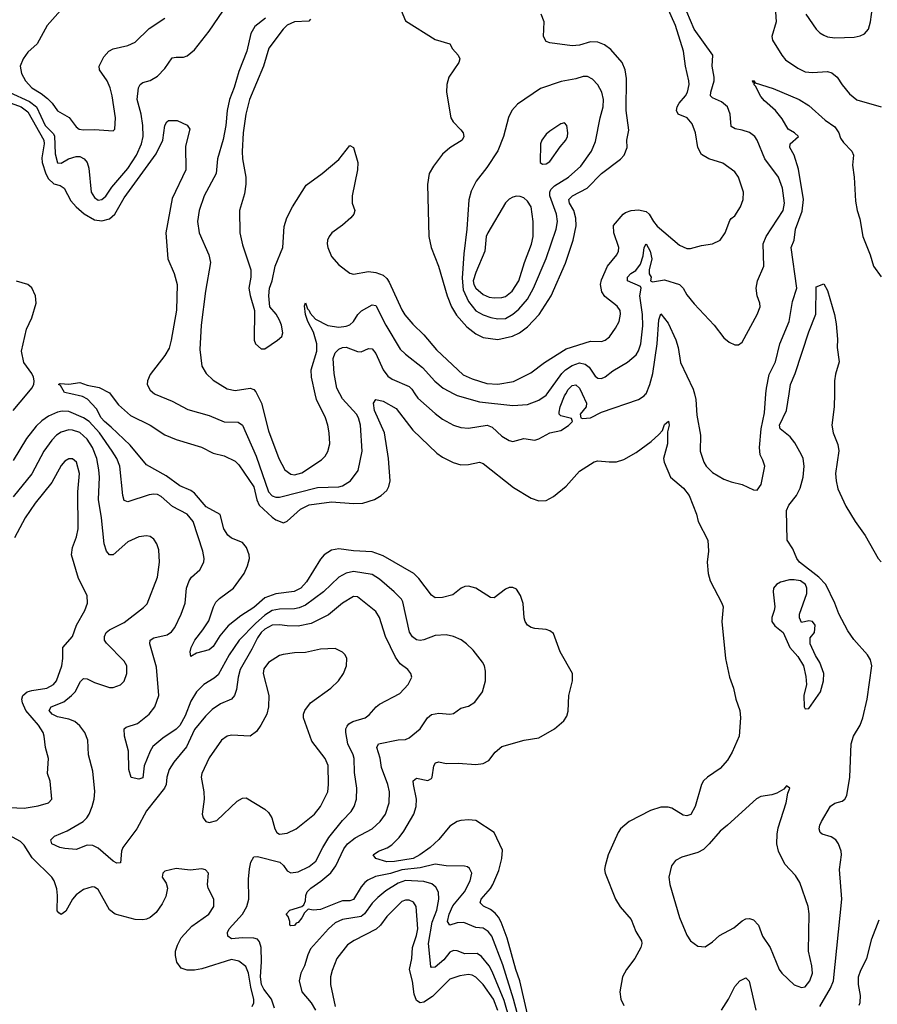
# Model space of a CAD drawing. Header units: inches. Extents: x 1682530 to 1839546, y 640742 to 791647.
# Tile 609 of 656: x 1765345 to 1769980, y 696702 to 702021. Entities that reach past the tile are written whole.
import ezdxf

# ---------------------------------------------------------------- set-up
doc = ezdxf.new("R2010")
doc.units = ezdxf.units.IN
doc.header["$MEASUREMENT"] = 0
doc.layers.add('B7669', color=7, linetype='Continuous')
doc.layers.add('B7760', color=7, linetype='Continuous')

msp = doc.modelspace()

# ---------------------------------------------------------------- linework, layer by layer
at = {"layer": 'B7669', "color": 5}
for points, elevation in [([(1765310.9, 699909.1), (1765386.2, 700000)], 640), ([(1768099.1, 696610), (1768047.7, 696830), (1768025.6, 696890), (1767979.9, 697059.9), (1767946.4, 697146.4), (1767933.2, 697173.2), (1767915.5, 697195.5), (1767890, 697214), (1767852.3, 697232.3), (1767834.5, 697250), (1767839.9, 697270), (1767890, 697327.4), (1767902.4, 697350), (1767935.4, 697424.6), (1767951.4, 697490), (1767954.6, 697534.6), (1767908.7, 697630), (1767810, 697695.3), (1767770, 697699.1), (1767730, 697695.6), (1767708.7, 697690), (1767670, 697663.8), (1767610, 697592.8), (1767563, 697550), (1767508.3, 697510), (1767471.8, 697490), (1767370, 697474.1), (1767330, 697472.1), (1767269.3, 697490), (1767256.2, 697510), (1767283.6, 697530), (1767331.7, 697548.3), (1767356.9, 697563.1), (1767396.2, 697603.8), (1767421.8, 697638.2), (1767476.1, 697730), (1767488.6, 697770), (1767489.9, 697810), (1767472.6, 697890), (1767472.3, 697910), (1767490, 697923.8), (1767550, 697912), (1767570, 697922.4), (1767574.7, 697930), (1767583.1, 697990), (1767593, 698007), (1767610, 698011.6), (1767650, 698002.6), (1767715.2, 698004.8), (1767810, 697997.1), (1767850, 698002.4), (1767880.8, 698019.2), (1767914.9, 698065.1), (1767950, 698094.4), (1768071.6, 698128.4), (1768150, 698142.4), (1768235.1, 698190), (1768286.6, 698233.4), (1768302, 698258), (1768310, 698286), (1768313.5, 698370), (1768332, 698450), (1768332.2, 698490), (1768266.6, 698606.6), (1768230, 698705.7), (1768210, 698720.3), (1768190, 698727.2), (1768130, 698732.3), (1768110, 698737.4), (1768089.7, 698750), (1768077.1, 698770), (1768071.4, 698790), (1768066.7, 698866.7), (1768052.2, 698910), (1768030, 698944), (1768010, 698954.4), (1767990, 698953.8), (1767970, 698945.6), (1767910, 698897.2), (1767890, 698899.8), (1767810, 698950.9), (1767770, 698961.1), (1767750, 698958.9), (1767730.7, 698950), (1767685.4, 698914.6), (1767630, 698900.4), (1767590, 698898.5), (1767570, 698912.8), (1767502, 699002), (1767475.3, 699030), (1767310, 699124.5), (1767250, 699145.9), (1767150, 699152.2), (1767070, 699163), (1767030, 699155.9), (1766990, 699129.8), (1766970, 699106.2), (1766895.5, 698984.5), (1766865.2, 698950), (1766828.5, 698931.5), (1766730, 698920.4), (1766670, 698897.1), (1766610, 698845.4), (1766539.8, 698800.2), (1766472.5, 698747.5), (1766426.6, 698693.4), (1766390, 698635.4), (1766370, 698616.8), (1766301.5, 698598.5), (1766270, 698582), (1766265.8, 698605.8), (1766271.5, 698630), (1766290.9, 698670), (1766335.7, 698724.3), (1766366.7, 698773.3), (1766393, 698850), (1766405.6, 698874.4), (1766425.6, 698894.4), (1766500.6, 698950), (1766559.2, 699030), (1766577.2, 699070), (1766586.9, 699110), (1766585.6, 699130), (1766571.1, 699170), (1766550, 699196.5), (1766490, 699220.2), (1766470, 699236.2), (1766449.2, 699270), (1766427.9, 699347.9), (1766353.3, 699390), (1766290, 699463.4), (1766270, 699478.3), (1766210, 699502.7), (1766137.5, 699557.5), (1766030, 699616.3), (1765942.4, 699722.4), (1765840.1, 699820.1), (1765802.7, 699850), (1765786.1, 699870), (1765759.8, 699919.8), (1765710.9, 699970.9), (1765685.5, 699985.5), (1765621.1, 700000)], 620), ([(1765833.5, 700000), (1765879.7, 699939.7), (1765943.3, 699883.3), (1766050, 699830.2), (1766130, 699778.2), (1766190, 699752.9), (1766328.1, 699711.9), (1766390, 699679.7), (1766450, 699665), (1766510, 699635.5), (1766530, 699616.5), (1766610, 699496.8), (1766627.2, 699427.2), (1766639, 699399), (1766710, 699334.1), (1766730, 699320.1), (1766770, 699303.6), (1766790, 699312.3), (1766863.5, 699376.5), (1766910, 699401), (1767030, 699417.1), (1767150, 699408.2), (1767199.3, 699410), (1767263.5, 699430), (1767298, 699450), (1767330, 699478.3), (1767340.5, 699499.5), (1767346.9, 699530), (1767339, 699650), (1767316.7, 699790), (1767263.4, 699910), (1767257.4, 699950), (1767270, 699968.9), (1767310, 699960.1), (1767380, 699920), (1767470, 699804.4), (1767600.3, 699680.3), (1767630, 699657.6), (1767688.2, 699628.2), (1767730, 699616.9), (1767770, 699618.6), (1767830, 699631.6), (1767850, 699623.7), (1768014.3, 699494.3), (1768110, 699436), (1768150, 699422.4), (1768190, 699423.6), (1768230, 699444.6), (1768299.1, 699500.9), (1768370, 699582.4), (1768450, 699633), (1768470, 699638), (1768530, 699631.8), (1768570, 699632.9), (1768610, 699645.8), (1768677.4, 699682.6), (1768757.2, 699742.8), (1768799.2, 699780.8), (1768818.4, 699801.6), (1768830, 699834), (1768852, 699852), (1768855.3, 699830), (1768845.8, 699794.2), (1768845.8, 699730), (1768824.2, 699650), (1768827.2, 699630), (1768862.2, 699550), (1768931.9, 699490), (1768962.7, 699450), (1769002.3, 699350), (1769012.4, 699310), (1769064.6, 699210), (1769067.9, 699150), (1769061.2, 699090), (1769066.4, 699030), (1769076.2, 698990), (1769140.2, 698870), (1769146.9, 698850), (1769139.7, 698770), (1769158.6, 698570), (1769180.2, 698470), (1769202.2, 698410), (1769215.9, 698350), (1769236.6, 698290), (1769239.8, 698250), (1769233, 698150), (1769196.4, 698063.6), (1769170, 698021.7), (1769130, 697975.4), (1769062, 697930), (1769040.9, 697910), (1769029.1, 697890), (1768995.5, 697770), (1768971.8, 697728.2), (1768950, 697720.4), (1768930, 697724.1), (1768870, 697762.4), (1768850, 697767.2), (1768810, 697766.5), (1768754.9, 697750), (1768638.7, 697690), (1768592.9, 697650), (1768579.6, 697630), (1768525.3, 697510), (1768508.5, 697450), (1768505.3, 697430), (1768508.7, 697410), (1768565.7, 697270), (1768590, 697228.4), (1768650, 697160.4), (1768675.6, 697095.6), (1768704.9, 697044.9), (1768706.5, 697030), (1768701.3, 697010), (1768669.1, 696950), (1768624.6, 696890), (1768602.8, 696850), (1768589.2, 696770), (1768594, 696730), (1768610, 696695.5)], 620), ([(1766074.1, 700000), (1766077.4, 699997.4), (1766170, 699959.6), (1766254.6, 699914.6), (1766370, 699882.8), (1766450, 699848.1), (1766526.5, 699846.5), (1766550, 699830.2), (1766623.1, 699663.1), (1766689.6, 699470), (1766710, 699448.9), (1766730, 699442.5), (1766750, 699442.2), (1766954.6, 699494.6), (1767070, 699498.3), (1767090, 699503.4), (1767132.5, 699530), (1767173.7, 699586.3), (1767195.8, 699690), (1767187.6, 699830), (1767176.7, 699870), (1767166.1, 699890), (1767090, 699972.2), (1767075.1, 700000)], 640), ([(1766626.7, 700000), (1766651.9, 699950), (1766690, 699799.3), (1766745.1, 699650), (1766779, 699590), (1766810, 699566.5), (1766830, 699562.7), (1766870, 699573), (1766975.8, 699644.2), (1766995.9, 699664.1), (1767011.3, 699688.7), (1767021.2, 699730), (1767018.2, 699790), (1767011, 699830), (1766997.2, 699870), (1766949.2, 699969.2), (1766942.4, 700000)], 660), ([(1767481.4, 700000), (1767496.6, 699976.6), (1767590, 699893.6), (1767630, 699862.8), (1767690, 699831.3), (1767730, 699817.8), (1767770, 699814.3), (1767870.8, 699830.8), (1767899.4, 699819.4), (1767950, 699771.4), (1767990, 699748.2), (1768010, 699742.2), (1768070, 699757.8), (1768129.8, 699750.2), (1768150, 699756.9), (1768209.6, 699790), (1768270, 699802.5), (1768311.5, 699828.5), (1768332, 699850), (1768327.3, 699867.3), (1768270, 699880.7), (1768260.7, 699890), (1768260.5, 699900.5), (1768266.1, 699930), (1768290, 699988.7), (1768296.4, 700000)], 640), ([(1767692, 700000), (1767710, 699990.7), (1767830, 699956.8), (1768010, 699937.8), (1768090, 699942.4), (1768150, 699965), (1768190, 699992.2), (1768195.7, 700000)], 660), ([(1768384.9, 700000), (1768408.7, 699950), (1768407, 699930), (1768373.4, 699890), (1768377.1, 699870), (1768387.1, 699867.1), (1768430, 699870.1), (1768490, 699901.7), (1768689.8, 699970.2), (1768720.5, 699990), (1768729.6, 700000)], 640), ([(1768991.7, 700000), (1768999.5, 699970), (1769004.6, 699884.6), (1769023.9, 699776.1), (1769023.1, 699690), (1769041.6, 699630), (1769054.4, 699610), (1769090, 699575.8), (1769150, 699539.5), (1769190, 699523.7), (1769250.4, 699510.4), (1769310, 699480.7), (1769330, 699478.8), (1769352.8, 699510), (1769371.8, 699610), (1769362, 699642), (1769346.3, 699670), (1769343.1, 699710), (1769351.7, 699810), (1769370, 699898), (1769377.9, 700000)], 640), ([(1769668.7, 696690), (1769726.5, 696790), (1769742.8, 696830), (1769787.5, 697270), (1769776, 697430), (1769785.8, 697510), (1769784.2, 697530), (1769770.7, 697570), (1769756.4, 697590), (1769730, 697607.1), (1769681.8, 697621.8), (1769670.9, 697630.9), (1769666, 697650), (1769668.7, 697670), (1769678.4, 697690), (1769727.5, 697772.5), (1769750, 697788.4), (1769790, 697798.9), (1769804.2, 697810), (1769814.5, 697830), (1769831.9, 697930), (1769839.3, 698110), (1769851.1, 698150), (1769887.4, 698210), (1769900.9, 698250), (1769925.3, 698350), (1769949.7, 698530), (1769942.7, 698562.7), (1769926.9, 698590), (1769853.6, 698673.6), (1769819.8, 698719.8), (1769771.6, 698811.6), (1769750.9, 698870), (1769701.3, 698970), (1769664.5, 699010), (1769559.9, 699090), (1769545, 699110), (1769522.6, 699162.6), (1769493.2, 699210), (1769489.9, 699370.1), (1769501, 699399), (1769542.7, 699450), (1769562.8, 699490), (1769579.1, 699550), (1769584.3, 699610), (1769578.5, 699650), (1769571, 699670), (1769534.8, 699734.8), (1769508.3, 699768.3), (1769455, 699810), (1769452.1, 699830), (1769489.8, 699910), (1769503.4, 700000)], 620), ([(1769748.1, 700000), (1769746.9, 699930), (1769734, 699830), (1769741.5, 699790), (1769766, 699726), (1769772.2, 699692.2), (1769754.5, 699570), (1769757.2, 699530), (1769767.3, 699487.3), (1769810, 699393.4), (1769861.1, 699310), (1769914.6, 699234.6), (1769985, 699110), (1770000, 699092.4)], 620), ([(1768046.4, 696610), (1768014.7, 696730), (1767955.3, 696915.3), (1767896.5, 697070), (1767876.1, 697096.1), (1767850, 697113), (1767810, 697117.8), (1767744.8, 697144.8), (1767710, 697142.5), (1767669.9, 697129.9), (1767656.8, 697150), (1767666.3, 697190), (1767686, 697234), (1767748.5, 697310), (1767779.8, 697370), (1767788.3, 697410), (1767776.6, 697436.6), (1767765.1, 697445.1), (1767748.4, 697448.4), (1767650, 697450.7), (1767590, 697459.9), (1767510, 697438.9), (1767410, 697429.4), (1767350, 697409.3), (1767267.7, 697392.3), (1767227.1, 697372.9), (1767210, 697360.9), (1767190, 697337.3), (1767150, 697268), (1767130, 697261), (1767090, 697260.8), (1767070, 697254.9), (1766970, 697214), (1766931.7, 697211.7), (1766904.5, 697215.5), (1766883.5, 697196.5), (1766870, 697169), (1766850, 697144), (1766839.6, 697140.4), (1766830, 697128.7), (1766810, 697126), (1766806, 697130), (1766806, 697150), (1766796.4, 697176.4), (1766786, 697190), (1766806, 697210), (1766869.1, 697230.9), (1766880.4, 697239.6), (1766890, 697262), (1766891.1, 697290), (1766899.6, 697310), (1766919.5, 697330), (1766973.2, 697366.8), (1767027.3, 697412.7), (1767054, 697450), (1767097, 697543), (1767116.1, 697570), (1767158.1, 697601.9), (1767250.8, 697650), (1767292.5, 697690), (1767322.5, 697730), (1767342, 697790), (1767342.9, 697850), (1767333.9, 697890), (1767300.7, 697980.7), (1767292.4, 698032.4), (1767276, 698090), (1767283.6, 698110), (1767390, 698130.2), (1767430, 698133.1), (1767450, 698141.1), (1767509, 698191), (1767548.3, 698250), (1767570, 698268.7), (1767610, 698275.8), (1767670, 698270.4), (1767690, 698272.7), (1767730, 698302.4), (1767770, 698312.4), (1767805.6, 698334.4), (1767846.6, 698390), (1767863, 698450), (1767862, 698502), (1767857, 698530), (1767846.6, 698550), (1767795.3, 698615.3), (1767760.5, 698650), (1767730.5, 698670.5), (1767689.9, 698689.9), (1767650, 698697.7), (1767590, 698694.6), (1767530, 698671.4), (1767510, 698667.7), (1767490, 698670.7), (1767467.6, 698687.6), (1767452.2, 698712.2), (1767415.5, 698875.5), (1767407.7, 698890), (1767368.7, 698930), (1767290, 698998.2), (1767250, 699023.7), (1767150, 699039.5), (1767110, 699031.4), (1767070, 699009.8), (1766986.2, 698930), (1766890, 698858.8), (1766856.4, 698843.6), (1766830, 698838.1), (1766750, 698836.3), (1766710, 698829.9), (1766670, 698805.2), (1766620.4, 698759.6), (1766530.6, 698670), (1766477.5, 698590), (1766417.7, 698482.3), (1766396.7, 698463.3), (1766340.7, 698430), (1766300.5, 698390), (1766270, 698340.4), (1766239.9, 698260.1), (1766210, 698209), (1766190, 698188.5), (1766119.4, 698140.6), (1766065.6, 698094.4), (1766049.5, 698070), (1766018.3, 697990), (1766010, 697925.2), (1765990, 697918.7), (1765947.8, 697927.8), (1765935.1, 697970), (1765934, 698070), (1765911.9, 698150), (1765909.6, 698190), (1765921.4, 698198.6), (1765981.6, 698218.4), (1766045.8, 698270), (1766074.7, 698310), (1766097.3, 698370), (1766084.2, 698524.2), (1766048.9, 698650), (1766049.7, 698670), (1766070, 698681.6), (1766142.3, 698697.7), (1766165, 698715), (1766183, 698737), (1766217, 698810), (1766238.6, 698870), (1766246.8, 698950), (1766260.4, 698990), (1766274.3, 699010), (1766319.1, 699050), (1766339.8, 699090), (1766342, 699110), (1766334.5, 699150), (1766282.2, 699310), (1766250, 699349.8), (1766170.9, 699390.9), (1766110, 699445.8), (1766090, 699455.7), (1766070, 699458.5), (1766045.2, 699454.8), (1765930, 699416), (1765910, 699423.6), (1765902.3, 699450), (1765886.2, 699610), (1765869.9, 699650), (1765845.6, 699690), (1765777.2, 699790), (1765720.1, 699850), (1765690, 699870.9), (1765610, 699904.1), (1765574.1, 699905.9), (1765550, 699900.7), (1765501.3, 699878.7), (1765465.5, 699854.5), (1765435.1, 699824.9), (1765381.2, 699758.8), (1765310, 699640.4)], 640), ([(1766722, 696682), (1766705.6, 696730), (1766664.5, 696784.5), (1766652.5, 696810), (1766646.5, 696850), (1766652.4, 696932.4), (1766650, 697008.7), (1766640.7, 697040.7), (1766630, 697054), (1766610, 697059.4), (1766550, 697060.6), (1766490, 697055.3), (1766469.8, 697070), (1766467.4, 697090), (1766477, 697110), (1766548.7, 697190), (1766573.1, 697230), (1766582.8, 697270), (1766581.7, 697378.3), (1766586.4, 697433.6), (1766594.7, 697470), (1766610, 697498.4), (1766630, 697501.5), (1766750.2, 697470.2), (1766770, 697452.4), (1766790, 697423.7), (1766810, 697411.7), (1766850, 697418.8), (1766910, 697447.1), (1766945.1, 697474.9), (1766982.7, 697550), (1767016.4, 697603.6), (1767090, 697695.9), (1767136.7, 697743.3), (1767152.7, 697770), (1767165.5, 697810), (1767167.4, 697870), (1767154.4, 697954.4), (1767152.1, 698030), (1767147.2, 698050), (1767118.8, 698110), (1767107.4, 698170), (1767108.2, 698190), (1767114.8, 698205.2), (1767123.4, 698216.6), (1767144.7, 698230), (1767211.6, 698250), (1767233.5, 698266.5), (1767271.1, 698310), (1767290, 698323.2), (1767399.6, 698380.4), (1767444.2, 698430), (1767464.5, 698470), (1767459.5, 698490), (1767442, 698510), (1767401.8, 698541.8), (1767376.9, 698576.9), (1767322.9, 698690), (1767290, 698791.3), (1767270, 698823.5), (1767170, 698902.7), (1767150, 698905.3), (1767090, 698868.8), (1767014.1, 698805.9), (1766920, 698760), (1766850, 698745.2), (1766790, 698745.9), (1766750, 698752.6), (1766710, 698751.2), (1766670, 698729.4), (1766650, 698710.8), (1766630, 698682.5), (1766600.1, 698619.9), (1766536.3, 698510), (1766525.4, 698470), (1766516.3, 698403.7), (1766505.2, 698370), (1766489.5, 698350.5), (1766430, 698325.7), (1766385.9, 698294.1), (1766350, 698259.5), (1766290, 698187), (1766247, 698093), (1766178.8, 698010), (1766153.7, 697970), (1766140.6, 697930), (1766137, 697890), (1766128.2, 697870), (1766030, 697747.2), (1765977.6, 697650), (1765903, 697550), (1765896, 697530), (1765890, 697467.3), (1765870, 697464.4), (1765850, 697474.7), (1765770, 697546), (1765740, 697560), (1765710, 697561.2), (1765650, 697538), (1765590, 697543.1), (1765562.7, 697550), (1765518.7, 697570), (1765513.3, 697590), (1765533.6, 697610), (1765601, 697639), (1765687.4, 697690), (1765707.9, 697710), (1765721, 697730), (1765737.3, 697770), (1765747.3, 697810), (1765751.4, 697851.4), (1765741.3, 697961.3), (1765717.8, 698050), (1765714.2, 698130), (1765697.1, 698170), (1765670, 698207.4), (1765643.5, 698230), (1765610, 698242.7), (1765550, 698254.9), (1765520.3, 698270), (1765503.8, 698290), (1765515.8, 698310), (1765583.2, 698336.8), (1765626, 698370), (1765645.4, 698390), (1765673.5, 698446.5), (1765690, 698462.6), (1765710, 698460.3), (1765750, 698440.9), (1765830, 698414.4), (1765850, 698414.4), (1765890, 698428.4), (1765910, 698447.7), (1765924.7, 698490), (1765925.1, 698530), (1765910, 698556.3), (1765813.6, 698653.6), (1765803.1, 698670), (1765802.8, 698690), (1765813.3, 698710), (1765830, 698725.8), (1765910, 698764.5), (1766015, 698845), (1766033.9, 698866.1), (1766089.9, 699010.1), (1766100.2, 699090), (1766096.4, 699156.4), (1766087.2, 699190), (1766070, 699215.6), (1766050, 699229.7), (1766030, 699232.2), (1765990, 699226.6), (1765930, 699201.1), (1765850, 699129.7), (1765830, 699129.6), (1765814, 699150), (1765801.8, 699190), (1765788.1, 699330), (1765770.5, 699430), (1765775.9, 699550), (1765773.8, 699590), (1765762.8, 699650), (1765738.5, 699710), (1765710, 699755.2), (1765670, 699791.6), (1765630, 699804.3), (1765610, 699804.7), (1765570, 699793.4), (1765544.1, 699775.9), (1765518.3, 699750), (1765476.6, 699690), (1765410, 699568.7), (1765310, 699442.8)], 660), ([(1765290, 697765.8), (1765370, 697762.5), (1765445.8, 697774.2), (1765501.2, 697790), (1765518.4, 697810), (1765510, 697908), (1765494.7, 697950), (1765501.7, 698030), (1765485.3, 698090), (1765478.4, 698150), (1765471.6, 698170), (1765446.5, 698210), (1765379.1, 698290), (1765360.1, 698330), (1765356.6, 698350), (1765362.7, 698370), (1765386, 698390), (1765410, 698398.1), (1765491.6, 698410), (1765528.5, 698430), (1765543.7, 698450), (1765572.8, 698530), (1765578.7, 698570), (1765578.5, 698630), (1765631.1, 698688.9), (1765652.8, 698750), (1765698, 698830), (1765711.8, 698870), (1765709.8, 698910), (1765662.6, 699002.6), (1765624.4, 699130), (1765630.6, 699169.4), (1765652.6, 699227.4), (1765661.5, 699270), (1765659.9, 699470), (1765668.1, 699570), (1765651.9, 699630), (1765630, 699648), (1765610, 699648), (1765590, 699635.8), (1765570, 699612.8), (1765518.2, 699521.8), (1765428.1, 699410), (1765375.4, 699330), (1765318, 699222)], 680), ([(1766601.1, 696690), (1766609.9, 696710), (1766610.9, 696729.1), (1766594.3, 696794.3), (1766581.8, 696870), (1766566.6, 696906.6), (1766530, 696935.8), (1766490, 696943.7), (1766330, 696893.8), (1766290, 696887.2), (1766250, 696887), (1766218.2, 696898.2), (1766194.2, 696930), (1766186.5, 696966.5), (1766187.6, 696990), (1766197.4, 697022.6), (1766218.7, 697061.3), (1766276, 697124), (1766366.6, 697190), (1766394, 697230), (1766394.5, 697270), (1766363.7, 697330), (1766360.9, 697350), (1766365.2, 697410), (1766350, 697429), (1766330, 697434.5), (1766267, 697427), (1766190, 697435.3), (1766130, 697422), (1766118, 697410), (1766116, 697390), (1766136.8, 697356.8), (1766144.9, 697330), (1766134.6, 697285.4), (1766115.3, 697244.7), (1766082.2, 697197.8), (1766050, 697171.1), (1766030, 697161.7), (1766010, 697158.3), (1765970, 697161.3), (1765862, 697190), (1765830, 697212.3), (1765770, 697322.4), (1765750, 697335.4), (1765736.6, 697336.6), (1765690, 697322.2), (1765650, 697294.5), (1765630.1, 697269.9), (1765594.6, 697205.4), (1765570, 697187.8), (1765556.2, 697196.2), (1765547.9, 697207.9), (1765549.9, 697290), (1765545.7, 697325.7), (1765532.2, 697370), (1765518.4, 697390), (1765412.7, 697492.7), (1765370, 697561.4), (1765350, 697581.5), (1765221.7, 697650)], 680), ([(1768024.5, 696510), (1767962.5, 696722.5), (1767899.2, 696879.2), (1767882.4, 696910), (1767840.6, 696960.6), (1767816.7, 696976.7), (1767750, 696975.4), (1767710, 696990.7), (1767690, 696992.5), (1767670, 696984.1), (1767636.6, 696943.4), (1767590, 696902.3), (1767570, 696900.5), (1767566.5, 696906.5), (1767554.1, 697030), (1767574.2, 697145.8), (1767599.1, 697210), (1767610.4, 697270), (1767608.7, 697308.7), (1767594.5, 697334.5), (1767572.8, 697352.8), (1767530, 697365.2), (1767430, 697370.7), (1767390, 697357), (1767324.8, 697315.2), (1767280.4, 697279.6), (1767250.5, 697249.5), (1767208.6, 697191.4), (1767190, 697176.5), (1767090, 697159.9), (1767050, 697142.3), (1767014.2, 697110), (1766917.2, 697002.8), (1766901.7, 696970), (1766883.5, 696910), (1766864.3, 696870), (1766856, 696830), (1766870.6, 696770.6), (1766920.2, 696710), (1766943.5, 696670)], 660), ([(1767930, 696668.8), (1767906.1, 696730), (1767850, 696808.5), (1767810, 696849.1), (1767790, 696859.9), (1767770, 696863.6), (1767723.6, 696856.4), (1767670, 696837.5), (1767576, 696744), (1767530, 696714.8), (1767510, 696709.8), (1767490, 696722.7), (1767477.1, 696757.1), (1767467.8, 696827.8), (1767451.5, 696890), (1767464.1, 696950), (1767468.4, 697010), (1767490, 697074.4), (1767496, 697110), (1767487.8, 697230), (1767473.8, 697253.8), (1767450, 697264.6), (1767430, 697265), (1767410, 697257), (1767330, 697176.2), (1767295, 697130), (1767272.2, 697107.8), (1767153.2, 697046.8), (1767116.9, 697023.1), (1767059.7, 696950), (1767034.3, 696885.7), (1767025.7, 696850), (1767024, 696810), (1767049.6, 696690)], 680), ([(1769881.5, 696698.5), (1769887.2, 696712.8), (1769889, 696750), (1769877.6, 696810), (1769877.8, 696850), (1769890, 696886.7), (1769923.5, 696950), (1769950, 697056), (1769990, 697158.8)], 580), ([(1769138.7, 696670), (1769176.1, 696730), (1769210, 696799.3), (1769236.2, 696830), (1769270, 696844.9), (1769287.9, 696827.9), (1769322.6, 696670)], 620)]:
    msp.add_lwpolyline(points, dxfattribs=dict(at, elevation=elevation))
for points, elevation in [([(1769530, 698996), (1769505.5, 698994.5), (1769457.4, 698982.6), (1769434.8, 698970), (1769419.1, 698950), (1769416.3, 698930), (1769425.3, 698850), (1769423.1, 698830), (1769409.1, 698790.9), (1769409, 698770), (1769426.1, 698746.1), (1769470.4, 698710), (1769506.8, 698630), (1769550, 698581), (1769580.5, 698530), (1769593.8, 698473.8), (1769597.1, 698430), (1769582.4, 698370), (1769584.9, 698310), (1769590, 698298), (1769610, 698301), (1769672, 698390), (1769689.3, 698450), (1769691.6, 698490), (1769670, 698548.7), (1769645.8, 698585.8), (1769617, 698650), (1769617.5, 698682.5), (1769639.7, 698710), (1769644.5, 698750), (1769630, 698769.7), (1769610, 698774.3), (1769570, 698764), (1769559.6, 698790), (1769559.6, 698810), (1769599.4, 698920.6), (1769599.5, 698950), (1769592.5, 698970), (1769565.1, 698990)], 640), ([(1767050, 698624.7), (1766970, 698620.4), (1766890, 698602.7), (1766830, 698600.4), (1766768.9, 698591.1), (1766750, 698586.3), (1766690, 698548.1), (1766664.8, 698515.2), (1766660.9, 698490), (1766692, 698370), (1766690.4, 698310), (1766680.3, 698270), (1766649.2, 698210.8), (1766624.4, 698175.6), (1766590, 698151.6), (1766490, 698156.3), (1766466.8, 698150), (1766435.5, 698130), (1766370, 698034.5), (1766330.3, 697950), (1766326.7, 697930), (1766340.3, 697850), (1766342.4, 697810), (1766330.8, 697730), (1766336, 697710), (1766350.7, 697690.7), (1766370, 697684), (1766410, 697695.5), (1766520.3, 697799.7), (1766550, 697815.8), (1766570, 697817.1), (1766670, 697756.9), (1766690, 697738), (1766707.1, 697710), (1766723.5, 697650), (1766734, 697630), (1766750, 697620.7), (1766790, 697627.5), (1766838.5, 697650), (1766938.5, 697730), (1766971.6, 697770), (1767009.8, 697850), (1767014, 697890), (1767012.8, 697992.8), (1766995.8, 698030), (1766923.8, 698123.8), (1766879.5, 698250), (1766879.5, 698270), (1766886.6, 698290), (1766917, 698330), (1767027.3, 698410), (1767067.6, 698450), (1767095.6, 698490), (1767111.6, 698530), (1767113, 698570), (1767103.6, 698590), (1767090, 698605.1)], 680), ([(1769490, 697882), (1769474.8, 697865.2), (1769436.4, 697843.6), (1769410, 697834.5), (1769350, 697825.1), (1769327.7, 697812.3), (1769170.4, 697670), (1769130, 697638.5), (1769071.7, 697568.3), (1769041.1, 697538.9), (1769010, 697521.8), (1768923.2, 697496.8), (1768890, 697479.5), (1768868.2, 697450), (1768852.4, 697390), (1768858.7, 697350), (1768911.2, 697171.2), (1768950, 697076), (1768970, 697046), (1769010, 697016), (1769050, 697013.4), (1769090, 697040.3), (1769126.5, 697073.5), (1769203.9, 697116.1), (1769250, 697153.4), (1769270, 697164.2), (1769290, 697165.7), (1769310, 697158), (1769338, 697130), (1769360.3, 697070), (1769400.9, 697010), (1769448.9, 696890), (1769463.1, 696870), (1769530, 696808.4), (1769570, 696792.7), (1769590, 696797.1), (1769616, 696830), (1769629.7, 696870), (1769625.6, 696910), (1769607.7, 696990), (1769610.9, 697190.9), (1769606.9, 697230), (1769560.6, 697360.6), (1769537.3, 697397.3), (1769479.4, 697459.4), (1769445.1, 697530), (1769437.2, 697570), (1769438.4, 697621.6), (1769444.4, 697655.6), (1769487, 697790), (1769496.5, 697843.5), (1769508, 697870)], 640)]:
    msp.add_lwpolyline(points, close=True, dxfattribs=dict(at, elevation=elevation))
at = {"layer": 'B7760', "color": 5}
for points, elevation in [([(1765288.4, 701630), (1765398.5, 701578.5), (1765435.7, 701550), (1765483.6, 701450), (1765526.9, 701406.9), (1765533.9, 701393.9), (1765536.1, 701296.1), (1765550, 701247.9), (1765570, 701246.2), (1765609.9, 701270.1), (1765650, 701282.2), (1765670, 701281.5), (1765693.8, 701270), (1765709.5, 701249.5), (1765719, 701219), (1765732.3, 701090), (1765750, 701059.6), (1765770, 701045.8), (1765790, 701049.3), (1765810, 701067.3), (1765843.5, 701116.5), (1765930, 701218), (1765977.4, 701290), (1766004.3, 701350), (1766012.5, 701390), (1766011.4, 701450), (1766001.6, 701510), (1765980.2, 701590), (1765987.8, 701652.2), (1765996.9, 701670), (1766010, 701681.1), (1766050, 701691.7), (1766090, 701715.3), (1766130, 701757.6), (1766170, 701814), (1766190, 701818.9), (1766230, 701817.8), (1766250, 701825.3), (1766290, 701857.3), (1766370, 701958.4), (1766470, 702106)], 660), ([(1766916.3, 702023.7), (1766907.3, 702012.7), (1766830.1, 702009.9), (1766790, 701991.9), (1766768.3, 701970), (1766692.4, 701867.6), (1766662.5, 701770), (1766587.5, 701590), (1766567.1, 701510), (1766552.5, 701410), (1766548.3, 701308.3), (1766549.5, 701269.5), (1766567.8, 701170), (1766567.7, 701132.3), (1766560.2, 701079.8), (1766533.4, 700990), (1766534.7, 700870), (1766550, 700804), (1766593.8, 700670), (1766594.6, 700630), (1766584.2, 700570), (1766590.4, 700530.4), (1766614.8, 700450), (1766612.7, 700290), (1766619.1, 700270), (1766650, 700243), (1766670, 700243.8), (1766739, 700290), (1766761.2, 700310), (1766766.6, 700330), (1766760.5, 700370), (1766750, 700397.2), (1766731.2, 700430), (1766697.6, 700470), (1766691, 700530), (1766696, 700570), (1766710, 700610.8), (1766725.8, 700690), (1766768, 700790), (1766775.3, 700904.7), (1766788.8, 700951.2), (1766819.4, 701010), (1766892.5, 701127.5), (1766979.6, 701190), (1767070, 701264.9), (1767130, 701340.7), (1767150, 701330.8), (1767172.6, 701250), (1767170.8, 701210), (1767141.2, 701070), (1767142.3, 701030), (1767157, 700990), (1767151.7, 700970), (1767135.3, 700950), (1767090, 700910.8), (1767032.9, 700870), (1767016.9, 700850), (1767008.8, 700830), (1767007.6, 700810), (1767010.2, 700790), (1767030, 700741.1), (1767070, 700697.4), (1767130, 700652.2), (1767150, 700647.2), (1767230, 700660.7), (1767270, 700656), (1767310, 700641), (1767330, 700622.2), (1767342.6, 700602.6), (1767410, 700453.7), (1767426.4, 700426.4), (1767470, 700376.1), (1767530, 700319.3), (1767597.5, 700237.5), (1767742.7, 700102.7), (1767790, 700080.4), (1767870, 700056.2), (1767930, 700051.6), (1768013.6, 700066.4), (1768106.7, 700113.3), (1768181.8, 700170), (1768297.6, 700242.4), (1768430, 700285.2), (1768490, 700282.4), (1768510, 700289.1), (1768532.2, 700307.8), (1768565.8, 700354.2), (1768584, 700390), (1768592.2, 700430), (1768589.8, 700449.8), (1768574, 700474), (1768506.5, 700526.5), (1768490.4, 700550.4), (1768483.6, 700590), (1768490, 700616.5), (1768522.4, 700690), (1768572.8, 700750), (1768582, 700770), (1768583.4, 700790), (1768555.4, 700870), (1768554.6, 700910), (1768605.8, 700970), (1768619.8, 700980.2), (1768649.5, 700990.5), (1768690, 700994.1), (1768730, 700985.6), (1768747.3, 700970), (1768770.1, 700930), (1768790, 700906.4), (1768910, 700802.3), (1768950, 700785.3), (1768970, 700784.9), (1769030, 700801.1), (1769090, 700810.4), (1769130, 700830.4), (1769158, 700870), (1769183.3, 700936.7), (1769190, 700947.3), (1769210, 700962), (1769240.5, 701010), (1769255.4, 701050), (1769256, 701090), (1769229.8, 701169.8), (1769210, 701199.7), (1769145.4, 701245.4), (1769070, 701268.9), (1769030, 701293.5), (1769010.7, 701330), (1768996.5, 701410), (1768979, 701459), (1768952.2, 701490), (1768904, 701510), (1768893.8, 701530), (1768898.1, 701550), (1768909.9, 701570), (1768944.1, 701610), (1768954.6, 701630), (1768963.2, 701670), (1768962.2, 701690), (1768943.9, 701770), (1768933.4, 701850), (1768889.3, 701990), (1768836, 702110)], 680), ([(1768195.7, 700000), (1768275.6, 700110), (1768295.2, 700130), (1768330, 700153.8), (1768370, 700167.3), (1768400.9, 700160.9), (1768423.5, 700143.5), (1768455.4, 700095.4), (1768470, 700084.3), (1768490, 700083), (1768510, 700091.8), (1768550, 700124.5), (1768630, 700170.2), (1768676.8, 700210), (1768690, 700232.2), (1768701.5, 700270), (1768712.8, 700367.2), (1768711.2, 700428.8), (1768697, 700530), (1768704, 700570), (1768699.3, 700579.3), (1768630, 700609.7), (1768629.7, 700629.7), (1768647, 700650), (1768674.3, 700665.7), (1768700.1, 700699.9), (1768714.7, 700745.3), (1768720.5, 700790), (1768730, 700810.3), (1768752.9, 700770), (1768762, 700730), (1768746.8, 700670), (1768747.3, 700647.3), (1768758, 700630), (1768754, 700610), (1768764.7, 700604.7), (1768830, 700616.4), (1768910.3, 700590), (1768930.8, 700570.8), (1768950, 700535.3), (1768990, 700485.7), (1769098.4, 700370), (1769150, 700302.8), (1769179.1, 700279.1), (1769210, 700264), (1769230, 700264.9), (1769250, 700279.1), (1769331.2, 700428.8), (1769346, 700470), (1769345.8, 700490), (1769330.8, 700530), (1769325.6, 700570), (1769332.8, 700610), (1769367.2, 700690), (1769362.9, 700810), (1769378.5, 700850), (1769470.7, 700990), (1769477.7, 701030), (1769468.1, 701110), (1769446, 701170), (1769372.9, 701270), (1769329.8, 701370), (1769317.2, 701390), (1769290, 701411.9), (1769250, 701425), (1769211.4, 701431.4), (1769190, 701444.2), (1769184.2, 701510), (1769169.8, 701549.8), (1769138, 701578), (1769090, 701598.7), (1769078.7, 701610), (1769079.9, 701630), (1769098.8, 701690), (1769099.1, 701710), (1769087.3, 701770), (1769090.6, 701830), (1768990.4, 701970), (1768929.9, 702110)], 660), ([(1769593.4, 702050), (1769649.3, 701969.3), (1769669.3, 701949.3), (1769690, 701936.9), (1769710, 701929.1), (1769750, 701923.5), (1769854.3, 701925.7), (1769887.1, 701932.9), (1769910, 701943.8), (1769931.5, 701970), (1769943.5, 702010), (1769959.8, 702130)], 680), ([(1765565.1, 702070), (1765494.4, 701990), (1765440.3, 701890), (1765390, 701845.4), (1765363.6, 701810), (1765348.3, 701770), (1765354.2, 701730), (1765377.2, 701690), (1765410, 701652.3), (1765461.7, 701621.7), (1765495.6, 701595.6), (1765520.9, 701570), (1765550, 701528.4), (1765612.7, 701492.7), (1765650, 701441.7), (1765666.4, 701430), (1765690, 701425.4), (1765750, 701427.6), (1765850, 701420.7), (1765859.3, 701430), (1765862.7, 701490), (1765845, 701610), (1765833.6, 701653.6), (1765817.8, 701690), (1765775.8, 701750), (1765775.4, 701770), (1765800.5, 701819.5), (1765827.2, 701850), (1765850, 701862.9), (1765930, 701881.6), (1765970, 701900.2), (1766045.8, 701974.2), (1766130, 702029.3)], 680), ([(1767407.4, 702070), (1767430, 702014), (1767590, 701913.1), (1767670, 701890.3), (1767684.2, 701864.2), (1767714.6, 701830), (1767723.1, 701810), (1767718.9, 701790), (1767665.2, 701710), (1767653.4, 701670), (1767650.9, 701630), (1767674.6, 701490), (1767687, 701470), (1767730, 701426.4), (1767741.7, 701410), (1767746.3, 701390), (1767736.5, 701370), (1767670, 701328.8), (1767630, 701294), (1767581.1, 701230), (1767558.8, 701190), (1767548.6, 701130), (1767556.2, 700850), (1767568.7, 700790), (1767608.5, 700690), (1767654.6, 700530), (1767678.3, 700470), (1767705.4, 700425.4), (1767761, 700361), (1767810, 700323.5), (1767850, 700304.8), (1767930, 700293.8), (1768008.9, 700311.1), (1768045.7, 700330), (1768090, 700361.5), (1768152.2, 700427.8), (1768216.5, 700530), (1768294.8, 700705.2), (1768337.1, 700830), (1768351.7, 700908.3), (1768350.9, 700949.1), (1768340.1, 700990), (1768316.7, 701030), (1768313.6, 701050), (1768332.8, 701070), (1768411.7, 701110), (1768489.1, 701190), (1768592.7, 701267.3), (1768611.7, 701290), (1768627.3, 701330), (1768626.5, 701370), (1768636.2, 701423.8), (1768623, 701530), (1768623.7, 701703.7), (1768618, 701750), (1768600.4, 701790), (1768539.3, 701859.3), (1768504.9, 701884.9), (1768470, 701900.3), (1768430, 701901.2), (1768370, 701883.7), (1768330, 701879), (1768210, 701896.5), (1768190, 701903.1), (1768176.5, 701930), (1768179.3, 702010), (1768162.9, 702050)], 720), ([(1769430, 702064), (1769432.9, 702010), (1769410.3, 701930.3), (1769414, 701910), (1769463.1, 701830), (1769484.1, 701804.1), (1769550, 701758.5), (1769590, 701739.1), (1769630, 701736.2), (1769710, 701740.7), (1769734.5, 701734.5), (1769763.6, 701710), (1769790, 701668.2), (1769830, 701620.7), (1769870, 701587.3), (1770000, 701549.8)], 660), ([(1766674.4, 702030), (1766615.4, 701984.6), (1766593.5, 701946.5), (1766572.7, 701850), (1766530, 701741.7), (1766504.5, 701655.5), (1766479, 701590), (1766465.9, 701530), (1766458.8, 701450), (1766445.6, 701374.4), (1766414.4, 701270), (1766407.7, 701190), (1766341.7, 701070), (1766315, 700990), (1766306, 700930), (1766314.7, 700870), (1766368.2, 700750), (1766376.5, 700710), (1766350, 700555.3), (1766326.4, 700370), (1766318.6, 700238.6), (1766330.3, 700150), (1766353.4, 700110), (1766390, 700073.4), (1766467.2, 700027.2), (1766510, 700018.8), (1766590, 700030.1), (1766610, 700022.7), (1766621.7, 700010), (1766626.7, 700000)], 660), ([(1769377.9, 700000), (1769380.2, 700030), (1769396.2, 700103.8), (1769430, 700173.4), (1769452.7, 700270), (1769503.2, 700390), (1769521.9, 700498.1), (1769544.1, 700570), (1769514.6, 700790), (1769530.3, 700830), (1769537.6, 700890), (1769573.2, 700986.8), (1769580.3, 701050), (1769553.8, 701213.8), (1769529.9, 701289.9), (1769507.3, 701330), (1769509.8, 701350), (1769554, 701390), (1769532, 701410), (1769498.8, 701430), (1769466.2, 701486.2), (1769430, 701529.7), (1769370, 701582.4), (1769350, 701605.6), (1769321.7, 701661.7), (1769312.7, 701670), (1769318, 701678), (1769310, 701678), (1769305.2, 701690), (1769310, 701692), (1769320.4, 701680.4), (1769416.3, 701650), (1769558.4, 701590), (1769610, 701558.3), (1769698, 701478), (1769750, 701441.3), (1769771.1, 701410), (1769781.1, 701381.1), (1769797.1, 701357.1), (1769842.8, 701310), (1769851.5, 701290), (1769845.7, 701234.3), (1769855.4, 701170), (1769861.5, 701041.5), (1769870.2, 700990), (1769884.8, 700944.8), (1769901.5, 700850), (1769940.9, 700750), (1769958.7, 700690), (1770000, 700632.2)], 640), ([(1765299.3, 701570), (1765353.9, 701550), (1765390, 701522.4), (1765476.2, 701370), (1765478.2, 701350), (1765465.4, 701274.6), (1765466.3, 701250), (1765487.4, 701187.4), (1765501.5, 701161.5), (1765530, 701134.6), (1765564.6, 701124.6), (1765586, 701110), (1765622.1, 701042.1), (1765650.1, 701010.1), (1765692.8, 700972.8), (1765750, 700940.1), (1765790, 700935), (1765830, 700945.9), (1765860.2, 700970), (1765910, 701057.8), (1766083, 701297), (1766118.3, 701370), (1766128.9, 701450), (1766140.7, 701470), (1766150, 701476), (1766196.3, 701476.3), (1766250, 701451), (1766264, 701430), (1766242, 701338), (1766242.6, 701210), (1766170, 701055.1), (1766134.8, 700870), (1766145.7, 700730), (1766179.6, 700650), (1766195.4, 700590), (1766191.8, 700451.8), (1766164, 700290), (1766152.7, 700247.3), (1766130, 700207.1), (1766050, 700103.7), (1766035.3, 700070), (1766034, 700050), (1766050, 700019.3), (1766074.1, 700000)], 640), ([(1765386.2, 700000), (1765411.1, 700030), (1765421.1, 700050), (1765424.2, 700070), (1765419.9, 700090), (1765410.8, 700110), (1765368.4, 700168.4), (1765355.1, 700230), (1765382.8, 700350), (1765411.6, 700410), (1765434.8, 700490), (1765430, 700530), (1765410, 700572), (1765390, 700589.9), (1765328.8, 700608.8)], 640), ([(1769503.4, 700000), (1769510.9, 700050), (1769536.1, 700110), (1769610, 700334), (1769647.2, 700430), (1769650, 700578), (1769690, 700594), (1769710, 700558), (1769747.7, 700427.7), (1769757.3, 700377.3), (1769764.4, 700295.6), (1769763.1, 700250), (1769773.4, 700173.4), (1769754.3, 700105.7), (1769749.2, 700070.8), (1769748.1, 700000)], 620), ([(1766942.4, 700000), (1766922.3, 700090), (1766920.6, 700130), (1766950.9, 700230), (1766951.6, 700270), (1766932.7, 700332.7), (1766903.1, 700390), (1766890, 700429), (1766884.1, 700475.9), (1766889.2, 700490.8), (1766899.8, 700459.8), (1766910, 700450.8), (1766914.9, 700434.9), (1766944.1, 700404.1), (1767010, 700369.5), (1767070, 700359.4), (1767110, 700364.6), (1767130, 700373.2), (1767149.9, 700390.1), (1767172.1, 700427.9), (1767192.1, 700447.9), (1767250, 700481.5), (1767270, 700476.9), (1767323.4, 700370), (1767402, 700242), (1767430, 700215), (1767522.6, 700142.6), (1767589.2, 700069.2), (1767634.2, 700030), (1767692, 700000)], 660), ([(1768729.6, 700000), (1768730, 700000.4), (1768749.9, 700050.1), (1768766.2, 700110), (1768791, 700270), (1768799.5, 700400.5), (1768810, 700432.7), (1768850, 700382.4), (1768891.4, 700291.4), (1768903.8, 700250), (1768915.8, 700170), (1768985.2, 700025.2), (1768991.7, 700000)], 640), ([(1767075.1, 700000), (1767059, 700030), (1767043.9, 700110), (1767038.4, 700190), (1767050, 700221.6), (1767070, 700241.9), (1767090, 700250.6), (1767110, 700252.1), (1767170, 700227.9), (1767190, 700226), (1767230, 700244), (1767250, 700243.7), (1767270, 700218.4), (1767309.6, 700129.6), (1767334.6, 700094.6), (1767358.8, 700078.8), (1767450, 700039.8), (1767465.1, 700025.1), (1767481.4, 700000)], 640), ([(1765621.1, 700000), (1765587.6, 700007.6), (1765565.4, 700045.4), (1765555.3, 700050), (1765564.1, 700055.9), (1765610, 700051.8), (1765670, 700060.3), (1765710, 700046.4), (1765774.4, 700034.4), (1765830, 700004.6), (1765833.5, 700000)], 620), ([(1768296.4, 700000), (1768310, 700024), (1768330, 700045), (1768350, 700048.3), (1768370, 700031.1), (1768384.9, 700000)], 640)]:
    msp.add_lwpolyline(points, dxfattribs=dict(at, elevation=elevation))
for points, elevation in [([(1768390, 701713.7), (1768350, 701701.7), (1768272.1, 701687.9), (1768159.1, 701650), (1768035.4, 701564.6), (1768005.7, 701530), (1767986.9, 701493.1), (1767959.6, 701390), (1767928.3, 701311.7), (1767870, 701222.9), (1767811.3, 701148.7), (1767784.6, 701095.4), (1767772.7, 701047.3), (1767761.5, 700890), (1767744.7, 700755.3), (1767736.1, 700623.9), (1767742.2, 700562.2), (1767770, 700498.5), (1767810, 700448.6), (1767850, 700426.1), (1767892.1, 700412.1), (1767930, 700404.8), (1767970, 700406.5), (1768010, 700430.7), (1768041.9, 700458.1), (1768090, 700511.8), (1768122.2, 700570), (1768189.5, 700730.5), (1768244, 700890), (1768252.4, 700930), (1768246.6, 700970), (1768210.8, 701070), (1768209.9, 701090), (1768215.6, 701104.4), (1768235.7, 701124.3), (1768311.6, 701170), (1768378, 701230), (1768434.8, 701310), (1768457.7, 701362.3), (1768482.5, 701490), (1768498.8, 701550), (1768499.9, 701590), (1768491.7, 701630), (1768470, 701669.8), (1768440.3, 701700.3), (1768413.6, 701713.6)], 740), ([(1768290, 701464), (1768270, 701458), (1768210, 701418.4), (1768190, 701402), (1768166.7, 701370), (1768160.4, 701350), (1768158, 701250), (1768170, 701241), (1768190, 701243), (1768210, 701255.5), (1768265.8, 701334.2), (1768296.9, 701370), (1768305.1, 701390), (1768307, 701410), (1768301.2, 701450)], 760), ([(1768030, 701068.2), (1768010, 701063.1), (1767990, 701052.2), (1767970, 701032.4), (1767874.8, 700870), (1767867, 700850), (1767859.8, 700770), (1767810, 700654.6), (1767796.1, 700610), (1767799.1, 700590), (1767810, 700571.5), (1767850, 700535.6), (1767882.6, 700522.6), (1767910, 700518.1), (1767950, 700520.4), (1767970, 700526.4), (1768006.2, 700553.8), (1768042.9, 700610), (1768073.9, 700710), (1768111.3, 700808.7), (1768120.8, 700850), (1768119.9, 700930), (1768109.8, 701009.8), (1768090, 701041.3), (1768070, 701058.7), (1768050, 701066.3)], 760)]:
    msp.add_lwpolyline(points, close=True, dxfattribs=dict(at, elevation=elevation))

doc.saveas('drawing.dxf')
